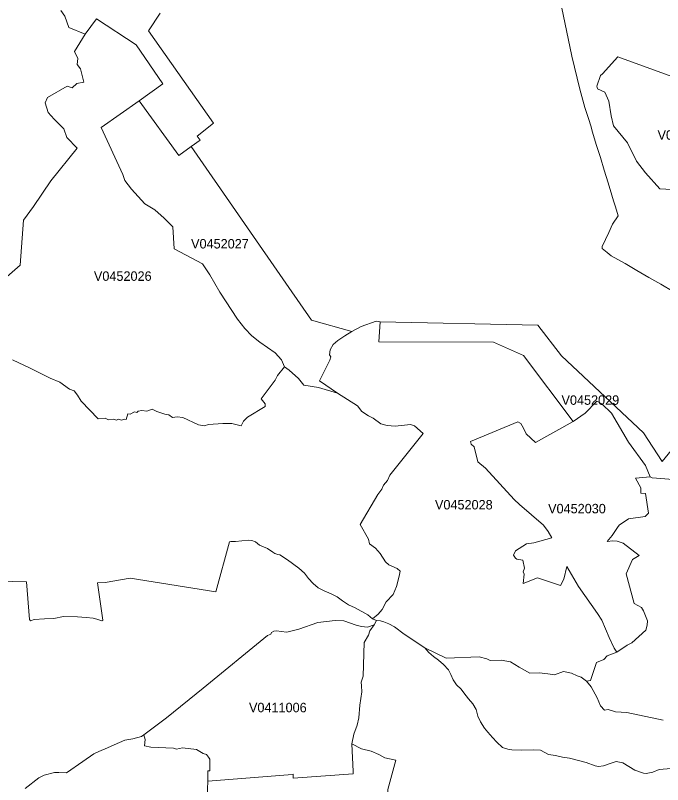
# Model space of a CAD drawing. Extents: x 369010 to 735936, y 6377141 to 6616555.
# Drawn here: x 489759 to 496599, y 6512310 to 6520436 of the extents above; entities that cross this region are included whole.
import ezdxf
from ezdxf.enums import TextEntityAlignment as Align

# ---------------------------------------------------------------- set-up
doc = ezdxf.new("R2010")
doc.units = 0
doc.header["$LTSCALE"] = 40
doc.layers.add('3', color=7, linetype='Continuous', lineweight=13)
doc.layers.add('4', color=7, linetype='Continuous')

msp = doc.modelspace()

# ---------------------------------------------------------------- linework, layer by layer
at = {"layer": '3'}
for points in [[(495318.88, 6521547.36), (495639.47, 6520005.69), (495723.54, 6519655.82), (495776.67, 6519463.83), (495818.71, 6519335.57), (495838.9, 6519268.87), (495857.93, 6519203.5), (495897.65, 6519071.42), (495941.01, 6518936.54), (495981.56, 6518801.65), (496022.11, 6518665.77), (496062, 6518537.84), (496080.7, 6518475.61), (496098.91, 6518413.38), (496128.37, 6518320.04), (496068.29, 6518230.83), (496030.06, 6518143.11), (495960.87, 6517995.98), (495960.87, 6517975.29), (496011.19, 6517930.27), (496054.22, 6517897.5), (496203.5, 6517813.59), (496326.64, 6517742.43), (496451.93, 6517668.61), (496580.52, 6517595.62), (496710.94, 6517519.99)], [(496710.94, 6517519.99), (496580.52, 6517595.62), (496451.93, 6517668.61), (496326.64, 6517742.43), (496203.5, 6517813.59), (496054.22, 6517897.5), (496011.19, 6517930.27), (495960.87, 6517975.29), (495960.87, 6517995.98), (496030.06, 6518143.11), (496068.29, 6518230.83), (496128.37, 6518320.04), (496098.91, 6518413.38), (496080.7, 6518475.61), (496062, 6518537.84), (496022.11, 6518665.77), (495981.56, 6518801.65), (495941.01, 6518936.54), (495897.65, 6519071.42), (495857.93, 6519203.5), (495838.9, 6519268.87), (495818.71, 6519335.57), (495776.67, 6519463.83), (495723.54, 6519655.82), (495639.47, 6520005.69), (495318.88, 6521547.36)], [(489667.92, 6517674.57), (489809.09, 6517797.54), (489843.35, 6518272.7), (489949.27, 6518415.7), (490134.97, 6518687.95), (490410.2, 6519031.87), (490301.63, 6519146.89), (490272.34, 6519238.75), (490169.06, 6519341.03), (490105.18, 6519409.88), (490072.08, 6519511.99), (490098.72, 6519568.27), (490306.76, 6519688.59), (490359.23, 6519672.04), (490406.4, 6519716.72), (490480.38, 6519730.79), (490448.6, 6519870.48), (490412.85, 6519917.65), (490417.98, 6519981.53), (490383.56, 6520055.51), (490496.6, 6520238.89), (490321.82, 6520307.74), (490280.94, 6520427.73), (490240.23, 6520487.81)], [(490240.23, 6520487.81), (490280.94, 6520427.73), (490321.82, 6520307.74), (490496.6, 6520238.89), (490615.26, 6520400.92), (491034.32, 6520125.02), (491317.66, 6519713.08), (491065.27, 6519533.34), (491485.65, 6518957.56), (491615.9, 6519051.89), (491711.73, 6519118.59), (491679.78, 6519161.95), (491850.75, 6519297.34), (491164.57, 6520274.31), (491288.37, 6520458.18)], [(491288.37, 6520458.18), (491164.57, 6520274.31), (491850.75, 6519297.34), (491679.78, 6519161.95), (491711.73, 6519118.59), (491615.9, 6519051.89), (492647.65, 6517563.35), (492886.8, 6517216.95), (493312.81, 6517095.97), (493413.6, 6517148.43), (493570, 6517207.02), (493613.37, 6517200.73), (495279.99, 6517165.15), (495528.25, 6516840.1), (496396.15, 6516024.83), (496595.09, 6515723.61), (496831.09, 6516013.41)], [(489727.66, 6516797.73), (489916.34, 6516709.68), (490126.36, 6516604.75), (490227.15, 6516562.71), (490329.1, 6516488.57), (490379.42, 6516468.38), (490415.17, 6516425.01), (490452.24, 6516362.45), (490634.63, 6516174.77), (490708.61, 6516182.39), (490743.03, 6516162.03), (490795.66, 6516171.13), (490828.76, 6516159.71), (490847.96, 6516172.46), (490878.58, 6516160.87), (490909.2, 6516169.81), (490928.39, 6516168.65), (490948.75, 6516226.08), (490971.76, 6516223.43), (491017.6, 6516249.08), (491040.61, 6516240.15), (491054.67, 6516255.37), (491094.56, 6516261.5), (491149.34, 6516256.37), (491205.45, 6516278.05), (491252.62, 6516252.56), (491336.86, 6516223.1), (491381.54, 6516216.81), (491418.45, 6516188.67), (491466.94, 6516196.29), (491529.51, 6516187.35), (491693.85, 6516112.05), (491755.09, 6516099.3), (491800.93, 6516114.53), (491952.7, 6516123.47), (492047.2, 6516123.47), (492143.69, 6516101.45), (492169.18, 6516151.27), (492210.06, 6516193.47), (492397.57, 6516305.69), (492398.9, 6516331.34), (492356.69, 6516384.96), (492503.66, 6516583.07), (492529.15, 6516631.56), (492603.13, 6516723.58), (492570.03, 6516797.56), (492504.82, 6516870.22), (492341.96, 6516984.75), (492257.89, 6517052.27), (492183.91, 6517127.74), (492105.96, 6517225.89), (491918.77, 6517510.72), (491814.17, 6517695.75), (491735.06, 6517813.26), (491436.49, 6517971.48), (491422.09, 6518201.04), (491332.72, 6518293.06), (491233.25, 6518382.26), (491126.5, 6518446.15), (490987.48, 6518599.41), (490915.98, 6518691.26), (490895.29, 6518755.48), (490665.74, 6519251.99), (491065.27, 6519533.34), (491317.66, 6519713.08), (491034.32, 6520125.02), (490615.26, 6520400.92), (490496.6, 6520238.89), (490383.56, 6520055.51), (490417.98, 6519981.53), (490412.85, 6519917.65), (490448.6, 6519870.48), (490480.38, 6519730.79), (490406.4, 6519716.72), (490359.23, 6519672.04), (490306.76, 6519688.59), (490098.72, 6519568.27), (490072.08, 6519511.99), (490105.18, 6519409.88), (490169.06, 6519341.03), (490272.34, 6519238.75), (490301.63, 6519146.89), (490410.2, 6519031.87), (490134.97, 6518687.95), (489949.27, 6518415.7), (489843.35, 6518272.7), (489809.09, 6517797.54), (489667.92, 6517674.57)], [(496757.61, 6518594.11), (496568.77, 6518604.37), (496417, 6518774.18), (496322.67, 6518895.82), (496225.68, 6519089.96), (496080.04, 6519268.54), (496055.71, 6519375.79), (496031.55, 6519529.04), (495986.36, 6519623.88), (495909.9, 6519660.95), (495902.29, 6519687.76), (495940.52, 6519800.14), (495964.68, 6519819.17), (496124.39, 6519998.74), (497848.94, 6519370.49)], [(497848.94, 6519370.49), (496124.39, 6519998.74), (495964.68, 6519819.17), (495940.52, 6519800.14), (495902.29, 6519687.76), (495909.9, 6519660.95), (495986.36, 6519623.88), (496031.55, 6519529.04), (496055.71, 6519375.79), (496080.04, 6519268.54), (496225.68, 6519089.96), (496322.67, 6518895.82), (496417, 6518774.18), (496568.77, 6518604.37), (496757.61, 6518594.11)], [(495068.81, 6516141.34), (495099.43, 6516123.47), (495130.04, 6516074.97), (495158.18, 6516015.06), (495254.67, 6515923.87), (495653.7, 6516147.3), (495126.73, 6516842.75), (494811.62, 6516983.26), (493598.97, 6516986.24), (493613.37, 6517200.73), (493570, 6517207.02), (493413.6, 6517148.43), (493312.81, 6517095.97)], [(493312.81, 6517095.97), (493241.15, 6517052.44), (493167.17, 6517001.3), (493117.35, 6516959.26), (493085.57, 6516903.16), (493077.96, 6516852.01), (493090.7, 6516827.85), (493083.09, 6516794.58), (492970.88, 6516576.45), (493163.36, 6516445.54), (493372.56, 6516312.8), (493419.73, 6516252.72), (493491.22, 6516205.56), (493538.39, 6516180.07), (493621.31, 6516122.64), (493689, 6516102.28), (493770.6, 6516098.48), (493933.95, 6516116.18), (493977.31, 6516100.96), (494066.52, 6516019.2), (493714.16, 6515580.12), (493691.15, 6515521.36), (493647.79, 6515474.03), (493631.24, 6515430.67), (493590.36, 6515374.56), (493401.85, 6515056.46), (493489.9, 6514904.53), (493500.16, 6514853.39), (493565.7, 6514808.04), (493614.19, 6514750.61), (493668.98, 6514663.89), (493706.05, 6514630.62), (493792.77, 6514592.39), (493824.71, 6514566.74), (493814.12, 6514512.95), (493787.31, 6514404.38), (493750.4, 6514320.13), (493677.25, 6514239.37), (493635.05, 6514158.93), (493593.01, 6514109.12), (493530.95, 6514061.45), (493574.31, 6514043.91), (493618.5, 6514040.1), (493652.59, 6514030.01), (493705.55, 6514008.66), (493765.13, 6513976.05), (493868.74, 6513898.43), (494086.54, 6513756.26), (494311.13, 6513644.22), (494659.52, 6513658.45), (494741.11, 6513637.93), (494776.86, 6513620.05), (494892.88, 6513624.02), (494991.19, 6513607.31), (495081.55, 6513549.55), (495196.41, 6513486.99), (495294.56, 6513489.64), (495385.09, 6513479.37), (495455.26, 6513470.44), (495551.09, 6513503.7), (495636.65, 6513488.48), (495696.57, 6513459.02), (495737.44, 6513445.11), (495794.87, 6513404.24), (495836.91, 6513411.52), (495899.97, 6513600.19), (495977.76, 6513631.97), (496012.18, 6513671.52), (496115.46, 6513711.08), (496087.49, 6513750.8), (496033.86, 6513863.01), (495955.08, 6514048.87), (495910.4, 6514119.05), (495711.13, 6514401.89), (495584.85, 6514613.74), (495554.23, 6514482.16), (495519.81, 6514413.31), (495274.86, 6514495.73), (495124.42, 6514433.17), (495135.84, 6514534.13), (495125.74, 6514558.79), (495138.49, 6514597.02), (495121.94, 6514679.94), (495056.89, 6514690.2), (495045.31, 6514702.95), (495021.14, 6514734.89), (495044.15, 6514780.9), (495160.66, 6514855.54), (495238.45, 6514864.48), (495427.29, 6514916.94), (495389.06, 6514984.47), (495340.57, 6515049.68), (495084.7, 6515267.81), (495028.59, 6515322.76), (494726.55, 6515652.28), (494647.44, 6515719.97), (494605.4, 6515878.19), (494575.94, 6515906.32), (494569.65, 6515934.46), (495068.81, 6516141.34)], [(490126.36, 6516604.75), (489916.34, 6516709.68), (489727.66, 6516797.73)], [(492257.89, 6514887.98), (492294.8, 6514874.08), (492339.15, 6514841.47), (492422.57, 6514806.22), (492480.99, 6514765.17), (492501.84, 6514753.42), (492532.63, 6514742.5), (492552.98, 6514739.03), (492634.58, 6514684.24), (492755.56, 6514595.37), (492813.65, 6514544.06), (492856.19, 6514488.78), (492906.66, 6514433.17), (492959.29, 6514388.65), (493021.03, 6514356.38), (493094.68, 6514324.77), (493158.89, 6514295.14), (493216.82, 6514251.95), (493278.72, 6514208.58), (493347.9, 6514177.64), (493482.12, 6514105.31), (493530.95, 6514061.45), (493593.01, 6514109.12), (493635.05, 6514158.93), (493677.25, 6514239.37), (493750.4, 6514320.13), (493787.31, 6514404.38), (493814.12, 6514512.95), (493824.71, 6514566.74), (493792.77, 6514592.39), (493706.05, 6514630.62), (493668.98, 6514663.89), (493614.19, 6514750.61), (493565.7, 6514808.04), (493500.16, 6514853.39), (493489.9, 6514904.53), (493401.85, 6515056.46), (493590.36, 6515374.56), (493631.24, 6515430.67), (493647.79, 6515474.03), (493691.15, 6515521.36), (493714.16, 6515580.12), (494066.52, 6516019.2), (493977.31, 6516100.96), (493933.95, 6516116.18), (493770.6, 6516098.48), (493689, 6516102.28), (493621.31, 6516122.64), (493538.39, 6516180.07), (493491.22, 6516205.56), (493419.73, 6516252.72), (493372.56, 6516312.8), (493163.36, 6516445.54), (492962.44, 6516506.11), (492808.02, 6516529.12), (492750.76, 6516599.29), (492651.62, 6516687.83), (492603.13, 6516723.58), (492529.15, 6516631.56), (492503.66, 6516583.07), (492356.69, 6516384.96), (492398.9, 6516331.34), (492397.57, 6516305.69), (492210.06, 6516193.47), (492169.18, 6516151.27), (492143.69, 6516101.45), (492047.2, 6516123.47), (491952.7, 6516123.47), (491800.93, 6516114.53), (491755.09, 6516099.3), (491693.85, 6516112.05), (491529.51, 6516187.35), (491466.94, 6516196.29), (491418.45, 6516188.67), (491381.54, 6516216.81), (491336.86, 6516223.1), (491252.62, 6516252.56), (491205.45, 6516278.05), (491149.34, 6516256.37), (491094.56, 6516261.5), (491054.67, 6516255.37), (491040.61, 6516240.15), (491017.6, 6516249.08), (490971.76, 6516223.43), (490948.75, 6516226.08), (490928.39, 6516168.65), (490909.2, 6516169.81), (490878.58, 6516160.87), (490847.96, 6516172.46), (490828.76, 6516159.71), (490795.66, 6516171.13), (490743.03, 6516162.03), (490708.61, 6516182.39), (490634.63, 6516174.77), (490452.24, 6516362.45), (490415.17, 6516425.01), (490379.42, 6516468.38), (490329.1, 6516488.57), (490227.15, 6516562.71), (490126.36, 6516604.75)], [(497595.06, 6515462.44), (496486.68, 6515551.48), (496466.32, 6515562.9), (496312.74, 6515546.52), (496369.01, 6515445.73), (496367.68, 6515388.3), (496416.18, 6515385.65), (496447.95, 6515178.93), (496415.02, 6515143.85), (496236.44, 6515119.52), (496138.13, 6515050.67), (496120.26, 6515026.34), (496064.15, 6514942.1), (496011.85, 6514877.06), (496071.76, 6514885.99), (496117.77, 6514882.19), (496182.82, 6514860.51), (496349.31, 6514729.26), (496281.62, 6514688.38), (496214.1, 6514536.61), (496297.34, 6514224.64), (496375.13, 6514181.11), (496396.81, 6514145.53), (496437.53, 6514042.09), (496435.04, 6513994.75), (496419.49, 6513940.63), (496272.85, 6513807.9), (496225.52, 6513783.57), (496115.46, 6513711.08), (496012.18, 6513671.52), (495977.76, 6513631.97), (495899.97, 6513600.19), (495836.91, 6513411.52), (495794.87, 6513404.24), (495844.53, 6513344.16), (495907.42, 6513227.48), (495943, 6513142.08), (495985.2, 6513097.39), (496024.76, 6513102.52), (496099.9, 6513080.68), (496219.89, 6513071.74), (496605.35, 6512989.65)], [(492339.15, 6514841.47), (492294.8, 6514874.08), (492257.89, 6514887.98), (492217.01, 6514893.11), (492083.12, 6514879.04), (492035.95, 6514880.03), (492023.2, 6514874.74), (491878.39, 6514345.95), (490970.1, 6514489.78), (490707.78, 6514444.43), (490625.19, 6514442.44), (490683.78, 6514049.04), (490672.86, 6514039.11), (490618.24, 6514057.65), (490580.51, 6514068.9), (490507.19, 6514075.52), (490414.51, 6514082.31), (490266.21, 6514084.62), (490165.26, 6514065.59), (490064.96, 6514060.96), (489957.71, 6514053.51), (489917.66, 6514039.11), (489908.06, 6514053.51), (489877.78, 6514453.37), (489582.85, 6514459.65)], [(489582.85, 6514459.65), (489877.78, 6514453.37), (489908.06, 6514053.51), (489917.66, 6514039.11), (489957.71, 6514053.51), (490064.96, 6514060.96), (490165.26, 6514065.59), (490266.21, 6514084.62), (490414.51, 6514082.31), (490507.19, 6514075.52), (490580.51, 6514068.9), (490618.24, 6514057.65), (490672.86, 6514039.11), (490683.78, 6514049.04), (490625.19, 6514442.44), (490707.78, 6514444.43), (490970.1, 6514489.78), (491878.39, 6514345.95), (492023.2, 6514874.74), (492035.95, 6514880.03), (492083.12, 6514879.04), (492217.01, 6514893.11), (492257.89, 6514887.98)], [(489863.54, 6512267.72), (490006.37, 6512383.24), (490064.63, 6512409.89), (490172.54, 6512438.69), (490216.89, 6512438.85), (490297.33, 6512435.71), (490472.6, 6512555.37), (490586.3, 6512635.3), (490639.26, 6512659.47), (490731.28, 6512697.86), (490803.6, 6512729.81), (490914.82, 6512780.29), (490999.89, 6512793.69), (491091.91, 6512818.52), (491115.58, 6512836.23), (491354.73, 6513014.8), (491743.5, 6513329.92), (492421.9, 6513885.69), (492457.16, 6513898.43), (492464.11, 6513916.47), (492491.58, 6513931.03), (492519.88, 6513936), (492624.65, 6513921.93), (492642.52, 6513923.92), (492755.89, 6513951.06), (492956.48, 6514023.22), (493136.55, 6514042.25), (493230.89, 6514039.77), (493361.8, 6513993.76), (493416.75, 6513979.69), (493479.31, 6513973.4), (493549.48, 6513998.89), (493574.31, 6514043.91), (493530.95, 6514061.45), (493482.12, 6514105.31), (493347.9, 6514177.64), (493278.72, 6514208.58), (493216.82, 6514251.95), (493158.89, 6514295.14), (493094.68, 6514324.77), (493021.03, 6514356.38), (492959.29, 6514388.65), (492906.66, 6514433.17), (492856.19, 6514488.78), (492813.65, 6514544.06), (492755.56, 6514595.37), (492634.58, 6514684.24), (492552.98, 6514739.03), (492532.63, 6514742.5), (492501.84, 6514753.42), (492480.99, 6514765.17), (492422.57, 6514806.22), (492339.15, 6514841.47)], [(493574.31, 6514043.91), (493549.48, 6513998.89), (493506.12, 6513936.33), (493490.73, 6513889), (493446.04, 6513809.89), (493433.63, 6513455.05), (493411.78, 6513393.81), (493416.91, 6513355.41), (493419.56, 6513289.04), (493398.71, 6513149.19), (493389.77, 6513016.29), (493371.9, 6512939.67), (493334.99, 6512844), (493314.14, 6512741.56), (493416.25, 6512689.26), (493519.69, 6512662.45), (493601.28, 6512629.18), (493662.85, 6512593.93), (493779.04, 6512568.27), (493696.12, 6512259.28)], [(496687.93, 6512480.56), (496563.81, 6512470.63), (496493.63, 6512442), (496425.94, 6512427.76), (496395.49, 6512432.4), (496305.62, 6512462.02), (496178.35, 6512539.97), (496109, 6512552.72), (496043.13, 6512531.53), (495973.78, 6512508.03), (495922.48, 6512502.24), (495886.73, 6512507.04), (495789.41, 6512544.77), (495615.47, 6512590.95), (495540.83, 6512601.54), (495468.17, 6512617.93), (495392.87, 6512629.35), (495307.63, 6512674.03), (495239.11, 6512677.84), (495103.07, 6512674.03), (495004.92, 6512678.33), (494962.39, 6512683.13), (494907.44, 6512700.68), (494845.38, 6512757.61), (494801.35, 6512807.1), (494752.86, 6512863.2), (494715.46, 6512907.39), (494675.24, 6512974.59), (494644.62, 6513034.33), (494626.75, 6513102.19), (494593.98, 6513164.09), (494546.81, 6513216.06), (494497.32, 6513279.28), (494469.85, 6513318.5), (494420.2, 6513365.84), (494386.27, 6513416.65), (494360.45, 6513474.41), (494334.96, 6513524.06), (494283, 6513580.5), (494231.03, 6513625.51), (494177.07, 6513664.9), (494129.57, 6513707.44), (494086.54, 6513756.26), (493868.74, 6513898.43), (493765.13, 6513976.05), (493705.55, 6514008.66), (493652.59, 6514030.01), (493618.5, 6514040.1), (493574.31, 6514043.91)], [(494086.54, 6513756.26), (494129.57, 6513707.44), (494177.07, 6513664.9), (494231.03, 6513625.51), (494283, 6513580.5), (494334.96, 6513524.06), (494360.45, 6513474.41), (494386.27, 6513416.65), (494420.2, 6513365.84), (494469.85, 6513318.5), (494497.32, 6513279.28), (494546.81, 6513216.06), (494593.98, 6513164.09), (494626.75, 6513102.19), (494644.62, 6513034.33), (494675.24, 6512974.59), (494715.46, 6512907.39), (494752.86, 6512863.2), (494801.35, 6512807.1), (494845.38, 6512757.61), (494907.44, 6512700.68), (494962.39, 6512683.13), (495004.92, 6512678.33), (495103.07, 6512674.03), (495239.11, 6512677.84), (495307.63, 6512674.03), (495392.87, 6512629.35), (495468.17, 6512617.93), (495540.83, 6512601.54), (495615.47, 6512590.95), (495789.41, 6512544.77), (495886.73, 6512507.04), (495922.48, 6512502.24), (495973.78, 6512508.03), (496043.13, 6512531.53), (496109, 6512552.72), (496178.35, 6512539.97), (496305.62, 6512462.02), (496395.49, 6512432.4), (496425.94, 6512427.76), (496493.63, 6512442), (496563.81, 6512470.63), (496687.93, 6512480.56)], [(496605.35, 6512989.65), (496219.89, 6513071.74), (496099.9, 6513080.68), (496024.76, 6513102.52), (495985.2, 6513097.39), (495943, 6513142.08), (495907.42, 6513227.48), (495844.53, 6513344.16), (495794.87, 6513404.24), (495737.44, 6513445.11), (495696.57, 6513459.02), (495636.65, 6513488.48), (495551.09, 6513503.7), (495455.26, 6513470.44), (495385.09, 6513479.37), (495294.56, 6513489.64), (495196.41, 6513486.99), (495081.55, 6513549.55), (494991.19, 6513607.31), (494892.88, 6513624.02), (494776.86, 6513620.05), (494741.11, 6513637.93), (494659.52, 6513658.45), (494311.13, 6513644.22), (494086.54, 6513756.26)], [(491790.17, 6512261.93), (491791.17, 6512346.5), (491791.17, 6512454.9), (491814.17, 6512455.57), (491813.01, 6512580.52), (491797.95, 6512600.71), (491778.42, 6512627.19), (491744.16, 6512637.79), (491673.33, 6512679.99), (491525.2, 6512699.19), (491462.81, 6512684.62), (491431.36, 6512694.22), (491188.73, 6512706.47), (491124.19, 6512721.2), (491131.3, 6512785.91), (491115.58, 6512836.23), (491091.91, 6512818.52), (490999.89, 6512793.69), (490914.82, 6512780.29), (490803.6, 6512729.81), (490731.28, 6512697.86), (490639.26, 6512659.47), (490586.3, 6512635.3), (490472.6, 6512555.37), (490297.33, 6512435.71), (490216.89, 6512438.85), (490172.54, 6512438.69), (490064.63, 6512409.89), (490006.37, 6512383.24), (489863.54, 6512267.72)]]:
    msp.add_lwpolyline(points, dxfattribs=at)
for points in [[(491065.27, 6519533.34), (490665.74, 6519251.99), (490895.29, 6518755.48), (490915.98, 6518691.26), (490987.48, 6518599.41), (491126.5, 6518446.15), (491233.25, 6518382.26), (491332.72, 6518293.06), (491422.09, 6518201.04), (491436.49, 6517971.48), (491735.06, 6517813.26), (491814.17, 6517695.75), (491918.77, 6517510.72), (492105.96, 6517225.89), (492183.91, 6517127.74), (492257.89, 6517052.27), (492341.96, 6516984.75), (492504.82, 6516870.22), (492570.03, 6516797.56), (492603.13, 6516723.58), (492651.62, 6516687.83), (492750.76, 6516599.29), (492808.02, 6516529.12), (492962.44, 6516506.11), (493163.36, 6516445.54), (492970.88, 6516576.45), (493083.09, 6516794.58), (493090.7, 6516827.85), (493077.96, 6516852.01), (493085.57, 6516903.16), (493117.35, 6516959.26), (493167.17, 6517001.3), (493241.15, 6517052.44), (493312.81, 6517095.97), (492886.8, 6517216.95), (492647.65, 6517563.35), (491615.9, 6519051.89), (491485.65, 6518957.56)], [(493613.37, 6517200.73), (493598.97, 6516986.24), (494811.62, 6516983.26), (495126.73, 6516842.75), (495653.7, 6516147.3), (495780.14, 6516233.2), (495902.62, 6516360.8), (495957.4, 6516331.5), (496056.87, 6516234.52), (496239.42, 6515929.5), (496416.51, 6515681.74), (496466.32, 6515562.9), (496486.68, 6515551.48), (497595.06, 6515462.44), (497489.8, 6515752.08), (497477.06, 6515874.71), (497515.29, 6515948.69), (496865.52, 6516013.41), (496831.09, 6516013.41), (496595.09, 6515723.61), (496396.15, 6516024.83), (495528.25, 6516840.1), (495279.99, 6517165.15)], [(495653.7, 6516147.3), (495254.67, 6515923.87), (495158.18, 6516015.06), (495130.04, 6516074.97), (495099.43, 6516123.47), (495068.81, 6516141.34), (494569.65, 6515934.46), (494575.94, 6515906.32), (494605.4, 6515878.19), (494647.44, 6515719.97), (494726.55, 6515652.28), (495028.59, 6515322.76), (495084.7, 6515267.81), (495340.57, 6515049.68), (495389.06, 6514984.47), (495427.29, 6514916.94), (495238.45, 6514864.48), (495160.66, 6514855.54), (495044.15, 6514780.9), (495021.14, 6514734.89), (495045.31, 6514702.95), (495056.89, 6514690.2), (495121.94, 6514679.94), (495138.49, 6514597.02), (495125.74, 6514558.79), (495135.84, 6514534.13), (495124.42, 6514433.17), (495274.86, 6514495.73), (495519.81, 6514413.31), (495554.23, 6514482.16), (495584.85, 6514613.74), (495711.13, 6514401.89), (495910.4, 6514119.05), (495955.08, 6514048.87), (496033.86, 6513863.01), (496087.49, 6513750.8), (496115.46, 6513711.08), (496225.52, 6513783.57), (496272.85, 6513807.9), (496419.49, 6513940.63), (496435.04, 6513994.75), (496437.53, 6514042.09), (496396.81, 6514145.53), (496375.13, 6514181.11), (496297.34, 6514224.64), (496214.1, 6514536.61), (496281.62, 6514688.38), (496349.31, 6514729.26), (496182.82, 6514860.51), (496117.77, 6514882.19), (496071.76, 6514885.99), (496011.85, 6514877.06), (496064.15, 6514942.1), (496120.26, 6515026.34), (496138.13, 6515050.67), (496236.44, 6515119.52), (496415.02, 6515143.85), (496447.95, 6515178.93), (496416.18, 6515385.65), (496367.68, 6515388.3), (496369.01, 6515445.73), (496312.74, 6515546.52), (496466.32, 6515562.9), (496416.51, 6515681.74), (496239.42, 6515929.5), (496056.87, 6516234.52), (495957.4, 6516331.5), (495902.62, 6516360.8), (495780.14, 6516233.2)], [(491115.58, 6512836.23), (491131.3, 6512785.91), (491124.19, 6512721.2), (491188.73, 6512706.47), (491431.36, 6512694.22), (491462.81, 6512684.62), (491525.2, 6512699.19), (491673.33, 6512679.99), (491744.16, 6512637.79), (491778.42, 6512627.19), (491797.95, 6512600.71), (491813.01, 6512580.52), (491814.17, 6512455.57), (491791.17, 6512454.9), (491791.17, 6512346.5), (492640.7, 6512411.87), (492695.81, 6512421.8), (492695.81, 6512378.44), (493329.53, 6512422.63), (493328.2, 6512449.77), (493314.14, 6512741.56), (493334.99, 6512844), (493371.9, 6512939.67), (493389.77, 6513016.29), (493398.71, 6513149.19), (493419.56, 6513289.04), (493416.91, 6513355.41), (493411.78, 6513393.81), (493433.63, 6513455.05), (493446.04, 6513809.89), (493490.73, 6513889), (493506.12, 6513936.33), (493549.48, 6513998.89), (493479.31, 6513973.4), (493416.75, 6513979.69), (493361.8, 6513993.76), (493230.89, 6514039.77), (493136.55, 6514042.25), (492956.48, 6514023.22), (492755.89, 6513951.06), (492642.52, 6513923.92), (492624.65, 6513921.93), (492519.88, 6513936), (492491.58, 6513931.03), (492464.11, 6513916.47), (492457.16, 6513898.43), (492421.9, 6513885.69), (491743.5, 6513329.92), (491354.73, 6513014.8)], [(493314.14, 6512741.56), (493328.2, 6512449.77), (493329.53, 6512422.63), (492695.81, 6512378.44), (492695.81, 6512421.8), (492640.7, 6512411.87), (491791.17, 6512346.5), (491790.17, 6512261.93), (491801.1, 6511381.94), (492639.21, 6511401.14), (492710.38, 6511405.11), (493575.3, 6511248.71), (493702.9, 6511247.55), (493696.95, 6512120.42), (493696.12, 6512259.28), (493779.04, 6512568.27), (493662.85, 6512593.93), (493601.28, 6512629.18), (493519.69, 6512662.45), (493416.25, 6512689.26)]]:
    msp.add_lwpolyline(points, close=True, dxfattribs=at)

# ---------------------------------------------------------------- texts
at = {"layer": '4'}
for s, p in [('V0342019', (496849.83, 6519122.66)), ('V0452027', (491920.36, 6517973.79)), ('V0452026', (490893.46, 6517632.11)), ('V0452029', (495834.88, 6516322.34)), ('V0452028', (494497.75, 6515217.03)), ('V0452030', (495693.37, 6515175.86)), ('V0411006', (492532.15, 6513074.51))]:
    msp.add_text(s, height=100, dxfattribs=at).set_placement(p, align=Align.CENTER)

doc.saveas('drawing.dxf')
